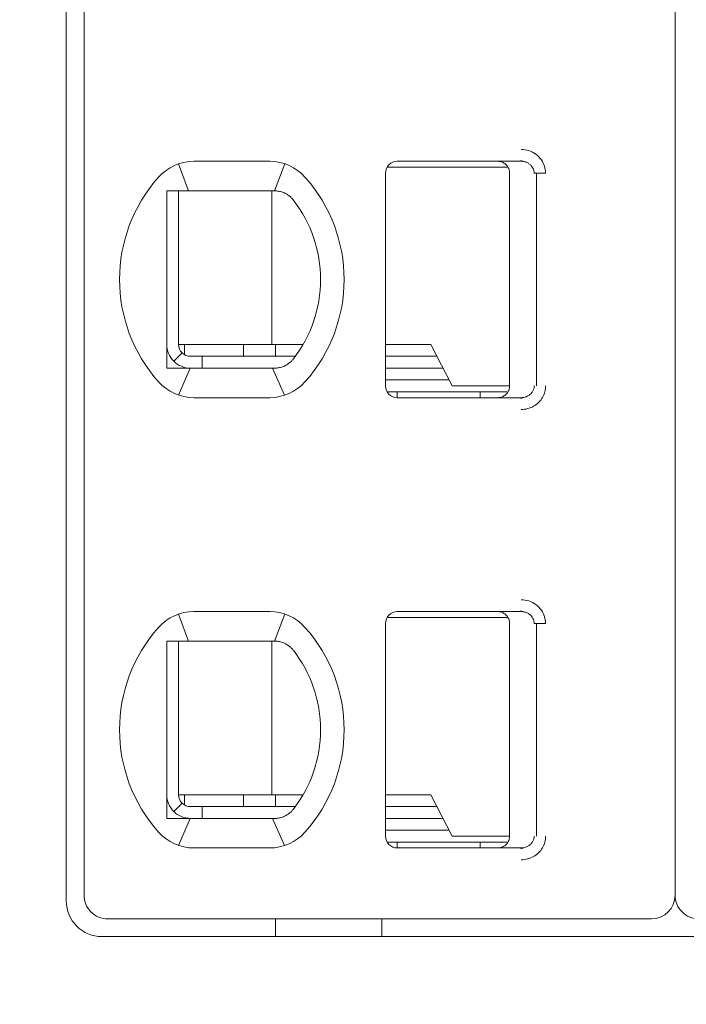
# Model space of a CAD drawing. Header units: millimetres. Extents: x -1114 to 1396, y -630 to 631.
# Tile 719 of 780: x 428 to 434, y 465 to 473. Entities that reach past the tile are written whole.
import ezdxf

# ---------------------------------------------------------------- set-up
doc = ezdxf.new("R2010")
doc.units = ezdxf.units.MM
doc.header["$MEASUREMENT"] = 0

msp = doc.modelspace()

# ---------------------------------------------------------------- linework, layer by layer
at = {"lineweight": 18}
for points, knots in [([(1038.9843, -629.7647), (1038.9843, -629.7647), (-1111.4882, -629.7647), (-1111.4882, -629.7647), (-1111.4882, -629.7647), (-1111.4882, -629.7647), (-1111.4882, 630.7883), (-1111.4882, 630.7883), (-1111.4882, 630.7883), (-1111.4882, 630.7883), (1038.9843, 630.7883), (1038.9843, 630.7883)], [0, 0, 0, 0, 0.333333, 0.333333, 0.333333, 0.333333, 0.666667, 0.666667, 0.666667, 0.666667, 1, 1, 1, 1]), ([(432.4019, 472.1334), (432.4239, 472.1335), (432.445, 472.1303), (432.4661, 472.1235), (432.4661, 472.1235), (432.4872, 472.1167), (432.5083, 472.1065), (432.5268, 472.0928), (432.5268, 472.0928), (432.5454, 472.0792), (432.5615, 472.0623), (432.5737, 472.045), (432.5737, 472.045), (432.5859, 472.0278), (432.5942, 472.0103), (432.5999, 471.9918), (432.5999, 471.9918), (432.6056, 471.9732), (432.6088, 471.9537), (432.6089, 471.9334)], [0, 0, 0, 0, 0.2, 0.2, 0.2, 0.2, 0.4, 0.4, 0.4, 0.4, 0.6, 0.6, 0.6, 0.6, 0.8, 0.8, 0.8, 0.8, 1, 1, 1, 1]), ([(431.3544, 472.0334), (431.3279, 472.0334), (431.3025, 472.0228), (431.2837, 472.0041), (431.2837, 472.0041), (431.265, 471.9853), (431.2544, 471.9599), (431.2544, 471.9334)], [0, 0, 0, 0, 0.5, 0.5, 0.5, 0.5, 1, 1, 1, 1]), ([(431.3544, 472.0334), (431.3279, 472.0334), (431.3025, 472.0228), (431.2837, 472.0041), (431.2837, 472.0041), (431.265, 471.9853), (431.2544, 471.9599), (431.2544, 471.9334)], [0, 0, 0, 0, 0.5, 0.5, 0.5, 0.5, 1, 1, 1, 1]), ([(432.2044, 472.0334), (432.2149, 472.0334), (432.2254, 472.0317), (432.2354, 472.0285), (432.2354, 472.0285), (432.2454, 472.0252), (432.2548, 472.0204), (432.2633, 472.0142), (432.2633, 472.0142), (432.2718, 472.008), (432.2792, 472.0006), (432.2854, 471.9921), (432.2854, 471.9921), (432.2915, 471.9836), (432.2963, 471.9741), (432.2996, 471.9642), (432.2996, 471.9642), (432.3028, 471.9542), (432.3044, 471.9438), (432.3044, 471.9334)], [0, 0, 0, 0, 0.2, 0.2, 0.2, 0.2, 0.4, 0.4, 0.4, 0.4, 0.6, 0.6, 0.6, 0.6, 0.8, 0.8, 0.8, 0.8, 1, 1, 1, 1]), ([(432.4019, 472.0334), (432.4106, 472.0334), (432.4193, 472.0324), (432.4278, 472.0306), (432.4278, 472.0306), (432.4362, 472.0287), (432.4444, 472.026), (432.4521, 472.0225), (432.4521, 472.0225), (432.4597, 472.0189), (432.4668, 472.0146), (432.4734, 472.0096), (432.4734, 472.0096), (432.4796, 472.0048), (432.4852, 471.9994), (432.4901, 471.9935), (432.4901, 471.9935), (432.4947, 471.9881), (432.4986, 471.9822), (432.5018, 471.9759), (432.5018, 471.9759), (432.5051, 471.9697), (432.5076, 471.9631), (432.5094, 471.9563), (432.5094, 471.9563), (432.5113, 471.9488), (432.5123, 471.9411), (432.5123, 471.9334)], [0, 0, 0, 0, 0.142857, 0.142857, 0.142857, 0.142857, 0.285714, 0.285714, 0.285714, 0.285714, 0.428571, 0.428571, 0.428571, 0.428571, 0.571429, 0.571429, 0.571429, 0.571429, 0.714286, 0.714286, 0.714286, 0.714286, 0.857143, 0.857143, 0.857143, 0.857143, 1, 1, 1, 1]), ([(429.4044, 471.7834), (429.4112, 471.7834), (429.418, 471.7834), (429.4248, 471.7834), (429.4248, 471.7834), (429.4316, 471.7834), (429.4384, 471.7834), (429.4453, 471.7834), (429.4453, 471.7834), (429.4521, 471.7834), (429.459, 471.7834), (429.4659, 471.7834)], [0, 0, 0, 0, 0.333333, 0.333333, 0.333333, 0.333333, 0.666667, 0.666667, 0.666667, 0.666667, 1, 1, 1, 1]), ([(429.4044, 471.7834), (429.4044, 471.7324), (429.4044, 471.68), (429.4044, 471.625), (429.4044, 471.625), (429.4044, 471.5976), (429.4044, 471.5695), (429.4044, 471.5405), (429.4044, 471.5405), (429.4044, 471.5261), (429.4044, 471.5114), (429.4044, 471.4965), (429.4044, 471.4965), (429.4044, 471.4815), (429.4044, 471.4664), (429.4044, 471.451), (429.4044, 471.451), (429.4044, 471.4202), (429.4044, 471.3887), (429.4044, 471.356), (429.4044, 471.356), (429.4044, 471.3233), (429.4044, 471.2894), (429.4044, 471.2541), (429.4044, 471.2541), (429.4044, 471.2364), (429.4044, 471.2185), (429.4044, 471.2004), (429.4044, 471.2004), (429.4044, 471.1823), (429.4044, 471.164), (429.4044, 471.1455), (429.4044, 471.1455), (429.4044, 471.127), (429.4044, 471.1082), (429.4044, 471.0893), (429.4044, 471.0893), (429.4044, 471.0703), (429.4044, 471.0511), (429.4044, 471.032), (429.4044, 471.032), (429.4044, 470.994), (429.4044, 470.9565), (429.4044, 470.9194), (429.4044, 470.9194), (429.4044, 470.9101), (429.4044, 470.9009), (429.4044, 470.8917), (429.4044, 470.8917), (429.4044, 470.8825), (429.4044, 470.8733), (429.4044, 470.8641), (429.4044, 470.8641), (429.4044, 470.8459), (429.4044, 470.8281), (429.4044, 470.8106), (429.4044, 470.8106), (429.4044, 470.7757), (429.4044, 470.742), (429.4044, 470.7094), (429.4044, 470.7094), (429.4044, 470.6931), (429.4044, 470.677), (429.4044, 470.6611), (429.4044, 470.6611), (429.4044, 470.6453), (429.4044, 470.6296), (429.4044, 470.6143), (429.4044, 470.6143), (429.4044, 470.5836), (429.4044, 470.554), (429.4044, 470.5253), (429.4044, 470.5253), (429.4044, 470.4965), (429.4044, 470.4685), (429.4044, 470.4412), (429.4044, 470.4412), (429.4044, 470.3865), (429.4044, 470.3342), (429.4044, 470.2834)], [0, 0, 0, 0, 0.05, 0.05, 0.05, 0.05, 0.1, 0.1, 0.1, 0.1, 0.15, 0.15, 0.15, 0.15, 0.2, 0.2, 0.2, 0.2, 0.25, 0.25, 0.25, 0.25, 0.3, 0.3, 0.3, 0.3, 0.35, 0.35, 0.35, 0.35, 0.4, 0.4, 0.4, 0.4, 0.45, 0.45, 0.45, 0.45, 0.5, 0.5, 0.5, 0.5, 0.55, 0.55, 0.55, 0.55, 0.6, 0.6, 0.6, 0.6, 0.65, 0.65, 0.65, 0.65, 0.7, 0.7, 0.7, 0.7, 0.75, 0.75, 0.75, 0.75, 0.8, 0.8, 0.8, 0.8, 0.85, 0.85, 0.85, 0.85, 0.9, 0.9, 0.9, 0.9, 0.95, 0.95, 0.95, 0.95, 1, 1, 1, 1]), ([(429.6336, 471.7834), (429.6285, 471.7834), (429.6232, 471.7834), (429.618, 471.7834), (429.618, 471.7834), (429.6127, 471.7834), (429.6074, 471.7834), (429.602, 471.7834), (429.602, 471.7834), (429.5966, 471.7834), (429.5911, 471.7834), (429.5855, 471.7834), (429.5855, 471.7834), (429.5798, 471.7834), (429.574, 471.7834), (429.568, 471.7834), (429.568, 471.7834), (429.562, 471.7834), (429.5559, 471.7834), (429.5496, 471.7834), (429.5496, 471.7834), (429.5434, 471.7834), (429.5369, 471.7834), (429.5303, 471.7834), (429.5303, 471.7834), (429.5238, 471.7834), (429.517, 471.7834), (429.5101, 471.7834), (429.5101, 471.7834), (429.5031, 471.7834), (429.496, 471.7834), (429.4886, 471.7834), (429.4886, 471.7834), (429.4813, 471.7834), (429.4737, 471.7834), (429.4659, 471.7834)], [0, 0, 0, 0, 0.111111, 0.111111, 0.111111, 0.111111, 0.222222, 0.222222, 0.222222, 0.222222, 0.333333, 0.333333, 0.333333, 0.333333, 0.444444, 0.444444, 0.444444, 0.444444, 0.555556, 0.555556, 0.555556, 0.555556, 0.666667, 0.666667, 0.666667, 0.666667, 0.777778, 0.777778, 0.777778, 0.777778, 0.888889, 0.888889, 0.888889, 0.888889, 1, 1, 1, 1]), ([(430.3168, 471.7834), (430.3121, 471.7834), (430.3074, 471.7834), (430.3028, 471.7834), (430.3028, 471.7834), (430.2981, 471.7834), (430.2935, 471.7834), (430.2889, 471.7834), (430.2889, 471.7834), (430.2843, 471.7834), (430.2797, 471.7834), (430.2752, 471.7834)], [0, 0, 0, 0, 0.333333, 0.333333, 0.333333, 0.333333, 0.666667, 0.666667, 0.666667, 0.666667, 1, 1, 1, 1]), ([(430.4145, 471.7579), (430.4042, 471.7637), (430.3935, 471.7684), (430.3827, 471.7722), (430.3827, 471.7722), (430.3719, 471.776), (430.3609, 471.7788), (430.3499, 471.7806), (430.3499, 471.7806), (430.3389, 471.7825), (430.3278, 471.7834), (430.3168, 471.7834)], [0, 0, 0, 0, 0.333333, 0.333333, 0.333333, 0.333333, 0.666667, 0.666667, 0.666667, 0.666667, 1, 1, 1, 1]), ([(430.4751, 471.7056), (430.4699, 471.7124), (430.4641, 471.719), (430.4578, 471.7253), (430.4578, 471.7253), (430.4515, 471.7315), (430.4446, 471.7375), (430.4374, 471.7429), (430.4374, 471.7429), (430.4302, 471.7484), (430.4225, 471.7534), (430.4145, 471.7579)], [0, 0, 0, 0, 0.333333, 0.333333, 0.333333, 0.333333, 0.666667, 0.666667, 0.666667, 0.666667, 1, 1, 1, 1]), ([(429.4044, 470.4834), (429.4044, 470.4303), (429.4255, 470.3795), (429.463, 470.342), (429.463, 470.342), (429.5005, 470.3044), (429.5514, 470.2834), (429.6044, 470.2834)], [0, 0, 0, 0, 0.5, 0.5, 0.5, 0.5, 1, 1, 1, 1]), ([(429.5044, 470.4834), (429.5044, 470.4569), (429.515, 470.4314), (429.5337, 470.4127), (429.5337, 470.4127), (429.5525, 470.3939), (429.5779, 470.3834), (429.6044, 470.3834)], [0, 0, 0, 0, 0.5, 0.5, 0.5, 0.5, 1, 1, 1, 1]), ([(430.4145, 470.3088), (430.4044, 470.3032), (430.3939, 470.2985), (430.3831, 470.2947), (430.3831, 470.2947), (430.3724, 470.2909), (430.3614, 470.2881), (430.3503, 470.2862), (430.3503, 470.2862), (430.3393, 470.2843), (430.328, 470.2834), (430.3168, 470.2834)], [0, 0, 0, 0, 0.333333, 0.333333, 0.333333, 0.333333, 0.666667, 0.666667, 0.666667, 0.666667, 1, 1, 1, 1]), ([(430.4145, 470.3088), (430.4228, 470.3135), (430.4306, 470.3187), (430.4379, 470.3242), (430.4379, 470.3242), (430.4452, 470.3298), (430.452, 470.3357), (430.4582, 470.3419), (430.4582, 470.3419), (430.4644, 470.3481), (430.47, 470.3545), (430.4751, 470.3612)], [0, 0, 0, 0, 0.333333, 0.333333, 0.333333, 0.333333, 0.666667, 0.666667, 0.666667, 0.666667, 1, 1, 1, 1]), ([(429.4044, 470.2834), (429.4113, 470.2834), (429.4182, 470.2834), (429.425, 470.2834), (429.425, 470.2834), (429.4319, 470.2834), (429.4387, 470.2834), (429.4455, 470.2834), (429.4455, 470.2834), (429.4523, 470.2834), (429.4591, 470.2834), (429.4659, 470.2834)], [0, 0, 0, 0, 0.333333, 0.333333, 0.333333, 0.333333, 0.666667, 0.666667, 0.666667, 0.666667, 1, 1, 1, 1]), ([(429.4659, 470.2834), (429.4737, 470.2834), (429.4813, 470.2834), (429.4886, 470.2834), (429.4886, 470.2834), (429.496, 470.2834), (429.5031, 470.2834), (429.5101, 470.2834), (429.5101, 470.2834), (429.517, 470.2834), (429.5238, 470.2834), (429.5303, 470.2834), (429.5303, 470.2834), (429.5369, 470.2834), (429.5434, 470.2834), (429.5496, 470.2834), (429.5496, 470.2834), (429.5559, 470.2834), (429.562, 470.2834), (429.568, 470.2834), (429.568, 470.2834), (429.574, 470.2834), (429.5798, 470.2834), (429.5854, 470.2834), (429.5854, 470.2834), (429.5911, 470.2834), (429.5966, 470.2834), (429.602, 470.2834), (429.602, 470.2834), (429.6074, 470.2834), (429.6127, 470.2834), (429.618, 470.2834), (429.618, 470.2834), (429.6232, 470.2834), (429.6284, 470.2834), (429.6336, 470.2834)], [0, 0, 0, 0, 0.111111, 0.111111, 0.111111, 0.111111, 0.222222, 0.222222, 0.222222, 0.222222, 0.333333, 0.333333, 0.333333, 0.333333, 0.444444, 0.444444, 0.444444, 0.444444, 0.555556, 0.555556, 0.555556, 0.555556, 0.666667, 0.666667, 0.666667, 0.666667, 0.777778, 0.777778, 0.777778, 0.777778, 0.888889, 0.888889, 0.888889, 0.888889, 1, 1, 1, 1]), ([(430.2752, 470.2834), (430.2797, 470.2834), (430.2843, 470.2834), (430.2889, 470.2834), (430.2889, 470.2834), (430.2935, 470.2834), (430.2981, 470.2834), (430.3028, 470.2834), (430.3028, 470.2834), (430.3075, 470.2834), (430.3121, 470.2834), (430.3168, 470.2834)], [0, 0, 0, 0, 0.333333, 0.333333, 0.333333, 0.333333, 0.666667, 0.666667, 0.666667, 0.666667, 1, 1, 1, 1]), ([(431.2544, 470.1334), (431.2544, 470.1069), (431.265, 470.0814), (431.2837, 470.0627), (431.2837, 470.0627), (431.3025, 470.0439), (431.3279, 470.0334), (431.3544, 470.0334)], [0, 0, 0, 0, 0.5, 0.5, 0.5, 0.5, 1, 1, 1, 1]), ([(431.2544, 470.1334), (431.2544, 470.1069), (431.265, 470.0814), (431.2837, 470.0627), (431.2837, 470.0627), (431.3025, 470.0439), (431.3279, 470.0334), (431.3544, 470.0334)], [0, 0, 0, 0, 0.5, 0.5, 0.5, 0.5, 1, 1, 1, 1]), ([(432.3044, 470.1334), (432.3044, 470.1229), (432.3028, 470.1125), (432.2996, 470.1026), (432.2996, 470.1026), (432.2963, 470.0926), (432.2915, 470.0832), (432.2854, 470.0747), (432.2854, 470.0747), (432.2793, 470.0662), (432.2718, 470.0588), (432.2634, 470.0526), (432.2634, 470.0526), (432.255, 470.0465), (432.2455, 470.0416), (432.2355, 470.0383), (432.2355, 470.0383), (432.2255, 470.0351), (432.215, 470.0334), (432.2044, 470.0334)], [0, 0, 0, 0, 0.2, 0.2, 0.2, 0.2, 0.4, 0.4, 0.4, 0.4, 0.6, 0.6, 0.6, 0.6, 0.8, 0.8, 0.8, 0.8, 1, 1, 1, 1]), ([(432.5123, 470.1334), (432.5123, 470.1249), (432.5111, 470.1164), (432.5088, 470.1082), (432.5088, 470.1082), (432.5064, 470.1), (432.5029, 470.0922), (432.4984, 470.0849), (432.4984, 470.0849), (432.4939, 470.0774), (432.4883, 470.0705), (432.4818, 470.0644), (432.4818, 470.0644), (432.4752, 470.0581), (432.4677, 470.0527), (432.4597, 470.0482), (432.4597, 470.0482), (432.4511, 470.0434), (432.4419, 470.0397), (432.4323, 470.0373), (432.4323, 470.0373), (432.4224, 470.0347), (432.4121, 470.0334), (432.4019, 470.0334)], [0, 0, 0, 0, 0.166667, 0.166667, 0.166667, 0.166667, 0.333333, 0.333333, 0.333333, 0.333333, 0.5, 0.5, 0.5, 0.5, 0.666667, 0.666667, 0.666667, 0.666667, 0.833333, 0.833333, 0.833333, 0.833333, 1, 1, 1, 1]), ([(432.6089, 470.1334), (432.6089, 470.116), (432.6067, 470.0992), (432.6022, 470.0827), (432.6022, 470.0827), (432.5976, 470.0661), (432.5908, 470.0498), (432.5819, 470.0347), (432.5819, 470.0347), (432.5731, 470.0196), (432.5624, 470.0057), (432.5495, 469.9932), (432.5495, 469.9932), (432.5367, 469.9806), (432.5218, 469.9695), (432.5061, 469.9606), (432.5061, 469.9606), (432.4904, 469.9517), (432.4739, 469.945), (432.4565, 469.9405), (432.4565, 469.9405), (432.4392, 469.9359), (432.4209, 469.9336), (432.4019, 469.9334)], [0, 0, 0, 0, 0.166667, 0.166667, 0.166667, 0.166667, 0.333333, 0.333333, 0.333333, 0.333333, 0.5, 0.5, 0.5, 0.5, 0.666667, 0.666667, 0.666667, 0.666667, 0.833333, 0.833333, 0.833333, 0.833333, 1, 1, 1, 1]), ([(432.4019, 468.3234), (432.4239, 468.3235), (432.445, 468.3203), (432.4661, 468.3135), (432.4661, 468.3135), (432.4872, 468.3067), (432.5083, 468.2965), (432.5268, 468.2828), (432.5268, 468.2828), (432.5454, 468.2692), (432.5615, 468.2523), (432.5737, 468.235), (432.5737, 468.235), (432.5859, 468.2178), (432.5942, 468.2003), (432.5999, 468.1818), (432.5999, 468.1818), (432.6056, 468.1632), (432.6088, 468.1437), (432.6089, 468.1234)], [0, 0, 0, 0, 0.2, 0.2, 0.2, 0.2, 0.4, 0.4, 0.4, 0.4, 0.6, 0.6, 0.6, 0.6, 0.8, 0.8, 0.8, 0.8, 1, 1, 1, 1]), ([(431.3544, 468.2234), (431.3279, 468.2234), (431.3025, 468.2128), (431.2837, 468.1941), (431.2837, 468.1941), (431.265, 468.1753), (431.2544, 468.1499), (431.2544, 468.1234)], [0, 0, 0, 0, 0.5, 0.5, 0.5, 0.5, 1, 1, 1, 1]), ([(431.3544, 468.2234), (431.3279, 468.2234), (431.3025, 468.2128), (431.2837, 468.1941), (431.2837, 468.1941), (431.265, 468.1753), (431.2544, 468.1499), (431.2544, 468.1234)], [0, 0, 0, 0, 0.5, 0.5, 0.5, 0.5, 1, 1, 1, 1]), ([(432.2044, 468.2234), (432.2149, 468.2234), (432.2254, 468.2217), (432.2354, 468.2185), (432.2354, 468.2185), (432.2454, 468.2152), (432.2548, 468.2104), (432.2633, 468.2042), (432.2633, 468.2042), (432.2718, 468.198), (432.2792, 468.1906), (432.2854, 468.1821), (432.2854, 468.1821), (432.2915, 468.1736), (432.2963, 468.1641), (432.2996, 468.1542), (432.2996, 468.1542), (432.3028, 468.1442), (432.3044, 468.1338), (432.3044, 468.1234)], [0, 0, 0, 0, 0.2, 0.2, 0.2, 0.2, 0.4, 0.4, 0.4, 0.4, 0.6, 0.6, 0.6, 0.6, 0.8, 0.8, 0.8, 0.8, 1, 1, 1, 1]), ([(432.4019, 468.2234), (432.4106, 468.2234), (432.4193, 468.2224), (432.4278, 468.2206), (432.4278, 468.2206), (432.4362, 468.2187), (432.4444, 468.216), (432.4521, 468.2125), (432.4521, 468.2125), (432.4597, 468.2089), (432.4668, 468.2046), (432.4734, 468.1996), (432.4734, 468.1996), (432.4796, 468.1948), (432.4852, 468.1894), (432.4901, 468.1835), (432.4901, 468.1835), (432.4947, 468.1781), (432.4986, 468.1722), (432.5018, 468.1659), (432.5018, 468.1659), (432.5051, 468.1597), (432.5076, 468.1531), (432.5094, 468.1463), (432.5094, 468.1463), (432.5113, 468.1388), (432.5123, 468.1311), (432.5123, 468.1234)], [0, 0, 0, 0, 0.142857, 0.142857, 0.142857, 0.142857, 0.285714, 0.285714, 0.285714, 0.285714, 0.428571, 0.428571, 0.428571, 0.428571, 0.571429, 0.571429, 0.571429, 0.571429, 0.714286, 0.714286, 0.714286, 0.714286, 0.857143, 0.857143, 0.857143, 0.857143, 1, 1, 1, 1]), ([(429.4044, 467.9734), (429.4112, 467.9734), (429.418, 467.9734), (429.4248, 467.9734), (429.4248, 467.9734), (429.4316, 467.9734), (429.4384, 467.9734), (429.4453, 467.9734), (429.4453, 467.9734), (429.4521, 467.9734), (429.459, 467.9734), (429.4659, 467.9734)], [0, 0, 0, 0, 0.333333, 0.333333, 0.333333, 0.333333, 0.666667, 0.666667, 0.666667, 0.666667, 1, 1, 1, 1]), ([(429.4044, 467.9734), (429.4044, 467.9224), (429.4044, 467.87), (429.4044, 467.815), (429.4044, 467.815), (429.4044, 467.7876), (429.4044, 467.7595), (429.4044, 467.7305), (429.4044, 467.7305), (429.4044, 467.7161), (429.4044, 467.7014), (429.4044, 467.6865), (429.4044, 467.6865), (429.4044, 467.6715), (429.4044, 467.6564), (429.4044, 467.641), (429.4044, 467.641), (429.4044, 467.6102), (429.4044, 467.5787), (429.4044, 467.546), (429.4044, 467.546), (429.4044, 467.5133), (429.4044, 467.4794), (429.4044, 467.4441), (429.4044, 467.4441), (429.4044, 467.4264), (429.4044, 467.4085), (429.4044, 467.3904), (429.4044, 467.3904), (429.4044, 467.3723), (429.4044, 467.354), (429.4044, 467.3355), (429.4044, 467.3355), (429.4044, 467.317), (429.4044, 467.2982), (429.4044, 467.2793), (429.4044, 467.2793), (429.4044, 467.2603), (429.4044, 467.2411), (429.4044, 467.222), (429.4044, 467.222), (429.4044, 467.184), (429.4044, 467.1465), (429.4044, 467.1094), (429.4044, 467.1094), (429.4044, 467.1001), (429.4044, 467.0909), (429.4044, 467.0817), (429.4044, 467.0817), (429.4044, 467.0725), (429.4044, 467.0633), (429.4044, 467.0541), (429.4044, 467.0541), (429.4044, 467.0359), (429.4044, 467.0181), (429.4044, 467.0006), (429.4044, 467.0006), (429.4044, 466.9657), (429.4044, 466.932), (429.4044, 466.8994), (429.4044, 466.8994), (429.4044, 466.8831), (429.4044, 466.867), (429.4044, 466.8511), (429.4044, 466.8511), (429.4044, 466.8353), (429.4044, 466.8196), (429.4044, 466.8043), (429.4044, 466.8043), (429.4044, 466.7736), (429.4044, 466.744), (429.4044, 466.7153), (429.4044, 466.7153), (429.4044, 466.6865), (429.4044, 466.6585), (429.4044, 466.6312), (429.4044, 466.6312), (429.4044, 466.5765), (429.4044, 466.5242), (429.4044, 466.4734)], [0, 0, 0, 0, 0.05, 0.05, 0.05, 0.05, 0.1, 0.1, 0.1, 0.1, 0.15, 0.15, 0.15, 0.15, 0.2, 0.2, 0.2, 0.2, 0.25, 0.25, 0.25, 0.25, 0.3, 0.3, 0.3, 0.3, 0.35, 0.35, 0.35, 0.35, 0.4, 0.4, 0.4, 0.4, 0.45, 0.45, 0.45, 0.45, 0.5, 0.5, 0.5, 0.5, 0.55, 0.55, 0.55, 0.55, 0.6, 0.6, 0.6, 0.6, 0.65, 0.65, 0.65, 0.65, 0.7, 0.7, 0.7, 0.7, 0.75, 0.75, 0.75, 0.75, 0.8, 0.8, 0.8, 0.8, 0.85, 0.85, 0.85, 0.85, 0.9, 0.9, 0.9, 0.9, 0.95, 0.95, 0.95, 0.95, 1, 1, 1, 1]), ([(429.6336, 467.9734), (429.6285, 467.9734), (429.6232, 467.9734), (429.618, 467.9734), (429.618, 467.9734), (429.6127, 467.9734), (429.6074, 467.9734), (429.602, 467.9734), (429.602, 467.9734), (429.5966, 467.9734), (429.5911, 467.9734), (429.5855, 467.9734), (429.5855, 467.9734), (429.5798, 467.9734), (429.574, 467.9734), (429.568, 467.9734), (429.568, 467.9734), (429.562, 467.9734), (429.5559, 467.9734), (429.5496, 467.9734), (429.5496, 467.9734), (429.5434, 467.9734), (429.5369, 467.9734), (429.5303, 467.9734), (429.5303, 467.9734), (429.5238, 467.9734), (429.517, 467.9734), (429.5101, 467.9734), (429.5101, 467.9734), (429.5031, 467.9734), (429.496, 467.9734), (429.4886, 467.9734), (429.4886, 467.9734), (429.4813, 467.9734), (429.4737, 467.9734), (429.4659, 467.9734)], [0, 0, 0, 0, 0.111111, 0.111111, 0.111111, 0.111111, 0.222222, 0.222222, 0.222222, 0.222222, 0.333333, 0.333333, 0.333333, 0.333333, 0.444444, 0.444444, 0.444444, 0.444444, 0.555556, 0.555556, 0.555556, 0.555556, 0.666667, 0.666667, 0.666667, 0.666667, 0.777778, 0.777778, 0.777778, 0.777778, 0.888889, 0.888889, 0.888889, 0.888889, 1, 1, 1, 1]), ([(430.3168, 467.9734), (430.3121, 467.9734), (430.3074, 467.9734), (430.3028, 467.9734), (430.3028, 467.9734), (430.2981, 467.9734), (430.2935, 467.9734), (430.2889, 467.9734), (430.2889, 467.9734), (430.2843, 467.9734), (430.2797, 467.9734), (430.2752, 467.9734)], [0, 0, 0, 0, 0.333333, 0.333333, 0.333333, 0.333333, 0.666667, 0.666667, 0.666667, 0.666667, 1, 1, 1, 1]), ([(430.4145, 467.9479), (430.4042, 467.9537), (430.3935, 467.9584), (430.3827, 467.9622), (430.3827, 467.9622), (430.3719, 467.966), (430.3609, 467.9688), (430.3499, 467.9706), (430.3499, 467.9706), (430.3389, 467.9725), (430.3278, 467.9734), (430.3168, 467.9734)], [0, 0, 0, 0, 0.333333, 0.333333, 0.333333, 0.333333, 0.666667, 0.666667, 0.666667, 0.666667, 1, 1, 1, 1]), ([(430.4751, 467.8956), (430.4699, 467.9024), (430.4641, 467.909), (430.4578, 467.9153), (430.4578, 467.9153), (430.4515, 467.9215), (430.4446, 467.9275), (430.4374, 467.9329), (430.4374, 467.9329), (430.4302, 467.9384), (430.4225, 467.9434), (430.4145, 467.9479)], [0, 0, 0, 0, 0.333333, 0.333333, 0.333333, 0.333333, 0.666667, 0.666667, 0.666667, 0.666667, 1, 1, 1, 1]), ([(429.4044, 466.6734), (429.4044, 466.6203), (429.4255, 466.5695), (429.463, 466.532), (429.463, 466.532), (429.5005, 466.4944), (429.5514, 466.4734), (429.6044, 466.4734)], [0, 0, 0, 0, 0.5, 0.5, 0.5, 0.5, 1, 1, 1, 1]), ([(429.5044, 466.6734), (429.5044, 466.6469), (429.515, 466.6214), (429.5337, 466.6027), (429.5337, 466.6027), (429.5525, 466.5839), (429.5779, 466.5734), (429.6044, 466.5734)], [0, 0, 0, 0, 0.5, 0.5, 0.5, 0.5, 1, 1, 1, 1]), ([(430.4145, 466.4988), (430.4228, 466.5035), (430.4306, 466.5087), (430.4379, 466.5142), (430.4379, 466.5142), (430.4452, 466.5198), (430.452, 466.5257), (430.4582, 466.5319), (430.4582, 466.5319), (430.4644, 466.5381), (430.47, 466.5445), (430.4751, 466.5512)], [0, 0, 0, 0, 0.333333, 0.333333, 0.333333, 0.333333, 0.666667, 0.666667, 0.666667, 0.666667, 1, 1, 1, 1]), ([(429.4044, 466.4734), (429.4113, 466.4734), (429.4182, 466.4734), (429.425, 466.4734), (429.425, 466.4734), (429.4319, 466.4734), (429.4387, 466.4734), (429.4455, 466.4734), (429.4455, 466.4734), (429.4523, 466.4734), (429.4591, 466.4734), (429.4659, 466.4734)], [0, 0, 0, 0, 0.333333, 0.333333, 0.333333, 0.333333, 0.666667, 0.666667, 0.666667, 0.666667, 1, 1, 1, 1]), ([(429.4659, 466.4734), (429.4737, 466.4734), (429.4813, 466.4734), (429.4886, 466.4734), (429.4886, 466.4734), (429.496, 466.4734), (429.5031, 466.4734), (429.5101, 466.4734), (429.5101, 466.4734), (429.517, 466.4734), (429.5238, 466.4734), (429.5303, 466.4734), (429.5303, 466.4734), (429.5369, 466.4734), (429.5434, 466.4734), (429.5496, 466.4734), (429.5496, 466.4734), (429.5559, 466.4734), (429.562, 466.4734), (429.568, 466.4734), (429.568, 466.4734), (429.574, 466.4734), (429.5798, 466.4734), (429.5854, 466.4734), (429.5854, 466.4734), (429.5911, 466.4734), (429.5966, 466.4734), (429.602, 466.4734), (429.602, 466.4734), (429.6074, 466.4734), (429.6127, 466.4734), (429.618, 466.4734), (429.618, 466.4734), (429.6232, 466.4734), (429.6284, 466.4734), (429.6336, 466.4734)], [0, 0, 0, 0, 0.111111, 0.111111, 0.111111, 0.111111, 0.222222, 0.222222, 0.222222, 0.222222, 0.333333, 0.333333, 0.333333, 0.333333, 0.444444, 0.444444, 0.444444, 0.444444, 0.555556, 0.555556, 0.555556, 0.555556, 0.666667, 0.666667, 0.666667, 0.666667, 0.777778, 0.777778, 0.777778, 0.777778, 0.888889, 0.888889, 0.888889, 0.888889, 1, 1, 1, 1]), ([(430.2752, 466.4734), (430.2797, 466.4734), (430.2843, 466.4734), (430.2889, 466.4734), (430.2889, 466.4734), (430.2935, 466.4734), (430.2981, 466.4734), (430.3028, 466.4734), (430.3028, 466.4734), (430.3075, 466.4734), (430.3121, 466.4734), (430.3168, 466.4734)], [0, 0, 0, 0, 0.333333, 0.333333, 0.333333, 0.333333, 0.666667, 0.666667, 0.666667, 0.666667, 1, 1, 1, 1]), ([(430.4145, 466.4988), (430.4044, 466.4932), (430.3939, 466.4885), (430.3831, 466.4847), (430.3831, 466.4847), (430.3724, 466.4809), (430.3614, 466.4781), (430.3503, 466.4762), (430.3503, 466.4762), (430.3393, 466.4743), (430.328, 466.4734), (430.3168, 466.4734)], [0, 0, 0, 0, 0.333333, 0.333333, 0.333333, 0.333333, 0.666667, 0.666667, 0.666667, 0.666667, 1, 1, 1, 1]), ([(431.2544, 466.3234), (431.2544, 466.2969), (431.265, 466.2714), (431.2837, 466.2527), (431.2837, 466.2527), (431.3025, 466.2339), (431.3279, 466.2234), (431.3544, 466.2234)], [0, 0, 0, 0, 0.5, 0.5, 0.5, 0.5, 1, 1, 1, 1]), ([(431.2544, 466.3234), (431.2544, 466.2969), (431.265, 466.2714), (431.2837, 466.2527), (431.2837, 466.2527), (431.3025, 466.2339), (431.3279, 466.2234), (431.3544, 466.2234)], [0, 0, 0, 0, 0.5, 0.5, 0.5, 0.5, 1, 1, 1, 1]), ([(432.3044, 466.3234), (432.3044, 466.3129), (432.3028, 466.3025), (432.2996, 466.2926), (432.2996, 466.2926), (432.2963, 466.2826), (432.2915, 466.2732), (432.2854, 466.2647), (432.2854, 466.2647), (432.2793, 466.2562), (432.2718, 466.2488), (432.2634, 466.2426), (432.2634, 466.2426), (432.255, 466.2365), (432.2455, 466.2316), (432.2355, 466.2283), (432.2355, 466.2283), (432.2255, 466.2251), (432.215, 466.2234), (432.2044, 466.2234)], [0, 0, 0, 0, 0.2, 0.2, 0.2, 0.2, 0.4, 0.4, 0.4, 0.4, 0.6, 0.6, 0.6, 0.6, 0.8, 0.8, 0.8, 0.8, 1, 1, 1, 1]), ([(432.5123, 466.3234), (432.5123, 466.3149), (432.5111, 466.3064), (432.5088, 466.2982), (432.5088, 466.2982), (432.5064, 466.29), (432.5029, 466.2822), (432.4984, 466.2749), (432.4984, 466.2749), (432.4939, 466.2674), (432.4883, 466.2605), (432.4818, 466.2544), (432.4818, 466.2544), (432.4752, 466.2481), (432.4677, 466.2427), (432.4597, 466.2382), (432.4597, 466.2382), (432.4511, 466.2334), (432.4419, 466.2297), (432.4323, 466.2273), (432.4323, 466.2273), (432.4224, 466.2247), (432.4121, 466.2234), (432.4019, 466.2234)], [0, 0, 0, 0, 0.166667, 0.166667, 0.166667, 0.166667, 0.333333, 0.333333, 0.333333, 0.333333, 0.5, 0.5, 0.5, 0.5, 0.666667, 0.666667, 0.666667, 0.666667, 0.833333, 0.833333, 0.833333, 0.833333, 1, 1, 1, 1]), ([(432.6089, 466.3234), (432.6089, 466.306), (432.6067, 466.2892), (432.6022, 466.2727), (432.6022, 466.2727), (432.5976, 466.2561), (432.5908, 466.2398), (432.5819, 466.2247), (432.5819, 466.2247), (432.5731, 466.2096), (432.5624, 466.1957), (432.5495, 466.1832), (432.5495, 466.1832), (432.5367, 466.1706), (432.5218, 466.1595), (432.5061, 466.1506), (432.5061, 466.1506), (432.4904, 466.1417), (432.4739, 466.135), (432.4565, 466.1305), (432.4565, 466.1305), (432.4392, 466.1259), (432.4209, 466.1236), (432.4019, 466.1234)], [0, 0, 0, 0, 0.166667, 0.166667, 0.166667, 0.166667, 0.333333, 0.333333, 0.333333, 0.333333, 0.5, 0.5, 0.5, 0.5, 0.666667, 0.666667, 0.666667, 0.666667, 0.833333, 0.833333, 0.833333, 0.833333, 1, 1, 1, 1]), ([(428.7044, 465.8234), (428.7044, 465.7703), (428.7255, 465.7195), (428.763, 465.682), (428.763, 465.682), (428.8005, 465.6444), (428.8514, 465.6234), (428.9044, 465.6234)], [0, 0, 0, 0, 0.5, 0.5, 0.5, 0.5, 1, 1, 1, 1]), ([(433.7044, 465.8234), (433.7044, 465.7703), (433.7255, 465.7195), (433.763, 465.682), (433.763, 465.682), (433.8005, 465.6444), (433.8514, 465.6234), (433.9044, 465.6234)], [0, 0, 0, 0, 0.5, 0.5, 0.5, 0.5, 1, 1, 1, 1]), ([(428.5544, 465.7734), (428.5544, 465.6938), (428.586, 465.6175), (428.6423, 465.5612), (428.6423, 465.5612), (428.6986, 465.505), (428.7749, 465.4734), (428.8544, 465.4734)], [0, 0, 0, 0, 0.5, 0.5, 0.5, 0.5, 1, 1, 1, 1])]:
    msp.add_open_spline(points, degree=3, knots=knots, dxfattribs=at)
for points in [[(428.5544, 465.7734), (428.5544, 465.7734), (428.5544, 476.2934), (428.5544, 476.2934)], [(428.7044, 476.2434), (428.7044, 476.2434), (428.7044, 465.8234), (428.7044, 465.8234)], [(433.7044, 476.2434), (433.7044, 476.2434), (433.7044, 465.8234), (433.7044, 465.8234)], [(433.7044, 476.2434), (433.7044, 476.2434), (433.7044, 465.8234), (433.7044, 465.8234)], [(432.4008, 472.0403), (432.4008, 472.0403), (432.4444, 472.0256), (432.4444, 472.0256)], [(429.6336, 472.0334), (429.5198, 472.0334), (429.4113, 471.9849), (429.3355, 471.9)], [(429.6336, 472.0334), (429.5198, 472.0334), (429.4113, 471.9849), (429.3355, 471.9)], [(429.5028, 472.0114), (429.5028, 472.0114), (429.5873, 471.7834), (429.5873, 471.7834)], [(429.6336, 472.0334), (429.6336, 472.0334), (430.2752, 472.0334), (430.2752, 472.0334)], [(429.6336, 472.0334), (429.6336, 472.0334), (430.2752, 472.0334), (430.2752, 472.0334)], [(430.5734, 471.9), (430.4975, 471.9849), (430.3891, 472.0334), (430.2752, 472.0334)], [(430.5734, 471.9), (430.4975, 471.9849), (430.3891, 472.0334), (430.2752, 472.0334)], [(430.3161, 471.7834), (430.3161, 471.7834), (430.4016, 472.0129), (430.4016, 472.0129)], [(431.9353, 471.9834), (431.9353, 471.9834), (431.2678, 471.9834), (431.2678, 471.9834)], [(431.3544, 472.0334), (431.3544, 472.0334), (432.4019, 472.0334), (432.4019, 472.0334)], [(431.3544, 472.0334), (431.3544, 472.0334), (432.4019, 472.0334), (432.4019, 472.0334)], [(432.2846, 471.9834), (432.2846, 471.9834), (431.9353, 471.9834), (431.9353, 471.9834)], [(429.3355, 471.9), (428.8941, 471.4066), (428.8941, 470.6602), (429.3355, 470.1667)], [(429.3355, 471.9), (428.8941, 471.4066), (428.8941, 470.6602), (429.3355, 470.1667)], [(430.5734, 470.1667), (431.0148, 470.6602), (431.0148, 471.4066), (430.5734, 471.9)], [(430.5734, 470.1667), (431.0148, 470.6602), (431.0148, 471.4066), (430.5734, 471.9)], [(431.2544, 470.1334), (431.2544, 470.1334), (431.2544, 471.9334), (431.2544, 471.9334)], [(431.2544, 470.1334), (431.2544, 470.1334), (431.2544, 471.9334), (431.2544, 471.9334)], [(432.3044, 470.1334), (432.3044, 470.1334), (432.3044, 471.9334), (432.3044, 471.9334)], [(432.5123, 471.9334), (432.5123, 471.9334), (432.6089, 471.9334), (432.6089, 471.9334)], [(432.5322, 470.1334), (432.5322, 470.1334), (432.5322, 471.9334), (432.5322, 471.9334)], [(429.5044, 471.7834), (429.5044, 471.7834), (429.5044, 470.4834), (429.5044, 470.4834)], [(430.2752, 471.7834), (430.2752, 471.7834), (429.6336, 471.7834), (429.6336, 471.7834)], [(430.2935, 471.7834), (430.2935, 471.7834), (430.2935, 470.4834), (430.2935, 470.4834)], [(430.7044, 471.0334), (430.7044, 471.2766), (430.6238, 471.513), (430.4751, 471.7056)], [(430.4751, 470.3612), (430.6238, 470.5537), (430.7044, 470.7901), (430.7044, 471.0334)], [(429.5044, 470.4834), (429.5044, 470.4834), (430.2639, 470.4834), (430.2639, 470.4834)], [(429.5544, 470.3968), (429.5544, 470.3968), (429.5544, 470.4834), (429.5544, 470.4834)], [(430.0544, 470.3834), (430.0544, 470.3834), (430.0544, 470.4834), (430.0544, 470.4834)], [(430.2639, 470.4834), (430.2639, 470.4834), (430.3147, 470.4834), (430.3147, 470.4834)], [(430.5571, 470.4834), (430.5571, 470.4834), (430.3147, 470.4834), (430.3147, 470.4834)], [(430.3239, 470.4833), (430.3239, 470.4833), (430.3239, 470.3832), (430.3239, 470.3832)], [(431.6387, 470.4834), (431.6387, 470.4834), (431.2544, 470.4834), (431.2544, 470.4834)], [(431.8193, 470.1334), (431.8193, 470.1334), (431.6387, 470.4834), (431.6387, 470.4834)], [(429.5337, 470.4127), (429.5337, 470.4127), (429.463, 470.342), (429.463, 470.342)], [(429.7044, 470.3834), (429.7044, 470.3834), (429.6044, 470.3834), (429.6044, 470.3834)], [(429.7044, 470.3834), (429.7044, 470.3834), (429.7044, 470.2834), (429.7044, 470.2834)], [(429.7044, 470.3834), (429.7044, 470.3834), (430.4918, 470.3834), (430.4918, 470.3834)], [(431.2544, 470.3834), (431.2544, 470.3834), (431.6903, 470.3834), (431.6903, 470.3834)], [(429.5038, 470.055), (429.5038, 470.055), (429.6012, 470.2834), (429.6012, 470.2834)], [(429.6336, 470.2834), (429.6336, 470.2834), (430.2752, 470.2834), (430.2752, 470.2834)], [(430.3995, 470.0532), (430.3995, 470.0532), (430.2983, 470.2834), (430.2983, 470.2834)], [(431.7419, 470.2834), (431.7419, 470.2834), (431.2545, 470.2834), (431.2545, 470.2834)], [(429.3355, 470.1667), (429.4113, 470.0819), (429.5198, 470.0334), (429.6336, 470.0334)], [(429.3355, 470.1667), (429.4113, 470.0819), (429.5198, 470.0334), (429.6336, 470.0334)], [(430.2752, 470.0334), (430.3891, 470.0334), (430.4975, 470.0819), (430.5734, 470.1667)], [(430.2752, 470.0334), (430.3891, 470.0334), (430.4975, 470.0819), (430.5734, 470.1667)], [(431.7935, 470.1834), (431.7935, 470.1834), (431.2545, 470.1834), (431.2545, 470.1834)], [(431.8193, 470.1334), (431.8193, 470.1334), (431.9353, 470.1334), (431.9353, 470.1334)], [(431.9353, 470.1334), (431.9353, 470.1334), (432.2978, 470.1334), (432.2978, 470.1334)], [(432.281, 470.0834), (432.281, 470.0834), (431.2678, 470.0834), (431.2678, 470.0834)], [(431.3544, 470.0334), (431.3544, 470.0334), (431.3544, 470.0834), (431.3544, 470.0834)], [(432.0544, 470.0834), (432.0544, 470.0834), (432.0544, 470.0334), (432.0544, 470.0334)], [(429.6336, 470.0334), (429.6336, 470.0334), (430.2752, 470.0334), (430.2752, 470.0334)], [(430.2752, 470.0334), (430.2752, 470.0334), (429.6336, 470.0334), (429.6336, 470.0334)], [(431.3544, 470.0334), (431.3544, 470.0334), (432.4019, 470.0334), (432.4019, 470.0334)], [(431.3544, 470.0334), (431.3544, 470.0334), (432.4019, 470.0334), (432.4019, 470.0334)], [(432.4241, 470.0355), (432.4241, 470.0355), (432.4008, 470.0265), (432.4008, 470.0265)], [(432.4019, 470.0266), (432.4019, 470.0266), (432.4019, 470.0334), (432.4019, 470.0334)], [(429.6336, 468.2234), (429.5198, 468.2234), (429.4113, 468.1749), (429.3355, 468.09)], [(429.6336, 468.2234), (429.5198, 468.2234), (429.4113, 468.1749), (429.3355, 468.09)], [(429.6336, 468.2234), (429.6336, 468.2234), (430.2752, 468.2234), (430.2752, 468.2234)], [(429.6336, 468.2234), (429.6336, 468.2234), (430.2752, 468.2234), (430.2752, 468.2234)], [(430.5734, 468.09), (430.4975, 468.1749), (430.3891, 468.2234), (430.2752, 468.2234)], [(430.5734, 468.09), (430.4975, 468.1749), (430.3891, 468.2234), (430.2752, 468.2234)], [(431.3544, 468.2234), (431.3544, 468.2234), (432.4019, 468.2234), (432.4019, 468.2234)], [(431.3544, 468.2234), (431.3544, 468.2234), (432.4019, 468.2234), (432.4019, 468.2234)], [(432.4008, 468.2303), (432.4008, 468.2303), (432.4444, 468.2156), (432.4444, 468.2156)], [(429.5028, 468.2014), (429.5028, 468.2014), (429.5873, 467.9734), (429.5873, 467.9734)], [(430.4016, 468.2029), (430.4016, 468.2029), (430.3161, 467.9734), (430.3161, 467.9734)], [(431.2544, 466.3234), (431.2544, 466.3234), (431.2544, 468.1234), (431.2544, 468.1234)], [(431.2544, 466.3234), (431.2544, 466.3234), (431.2544, 468.1234), (431.2544, 468.1234)], [(431.9353, 468.1734), (431.9353, 468.1734), (431.2678, 468.1734), (431.2678, 468.1734)], [(432.2846, 468.1734), (432.2846, 468.1734), (431.9353, 468.1734), (431.9353, 468.1734)], [(432.3044, 466.3234), (432.3044, 466.3234), (432.3044, 468.1234), (432.3044, 468.1234)], [(432.5123, 468.1234), (432.5123, 468.1234), (432.6089, 468.1234), (432.6089, 468.1234)], [(432.5322, 466.3234), (432.5322, 466.3234), (432.5322, 468.1234), (432.5322, 468.1234)], [(429.3355, 468.09), (428.8941, 467.5966), (428.8941, 466.8502), (429.3355, 466.3567)], [(429.3355, 468.09), (428.8941, 467.5966), (428.8941, 466.8502), (429.3355, 466.3567)], [(430.5734, 466.3567), (431.0148, 466.8502), (431.0148, 467.5966), (430.5734, 468.09)], [(430.5734, 466.3567), (431.0148, 466.8502), (431.0148, 467.5966), (430.5734, 468.09)], [(429.5044, 467.9734), (429.5044, 467.9734), (429.5044, 466.6734), (429.5044, 466.6734)], [(430.2752, 467.9734), (430.2752, 467.9734), (429.6336, 467.9734), (429.6336, 467.9734)], [(430.2935, 467.9734), (430.2935, 467.9734), (430.2935, 466.6734), (430.2935, 466.6734)], [(430.7044, 467.2234), (430.7044, 467.4666), (430.6238, 467.703), (430.4751, 467.8956)], [(430.4751, 466.5512), (430.6238, 466.7437), (430.7044, 466.9801), (430.7044, 467.2234)], [(429.5044, 466.6734), (429.5044, 466.6734), (430.2639, 466.6734), (430.2639, 466.6734)], [(429.5544, 466.5868), (429.5544, 466.5868), (429.5544, 466.6734), (429.5544, 466.6734)], [(430.0544, 466.5734), (430.0544, 466.5734), (430.0544, 466.6734), (430.0544, 466.6734)], [(430.2639, 466.6734), (430.2639, 466.6734), (430.3147, 466.6734), (430.3147, 466.6734)], [(430.5571, 466.6734), (430.5571, 466.6734), (430.3147, 466.6734), (430.3147, 466.6734)], [(430.3239, 466.6731), (430.3239, 466.6731), (430.3239, 466.5733), (430.3239, 466.5733)], [(431.6387, 466.6734), (431.6387, 466.6734), (431.2544, 466.6734), (431.2544, 466.6734)], [(431.8193, 466.3234), (431.8193, 466.3234), (431.6387, 466.6734), (431.6387, 466.6734)], [(429.5337, 466.6027), (429.5337, 466.6027), (429.463, 466.532), (429.463, 466.532)], [(429.7044, 466.5734), (429.7044, 466.5734), (429.6044, 466.5734), (429.6044, 466.5734)], [(429.7044, 466.5734), (429.7044, 466.5734), (429.7044, 466.4734), (429.7044, 466.4734)], [(429.7044, 466.5734), (429.7044, 466.5734), (430.4918, 466.5734), (430.4918, 466.5734)], [(431.2544, 466.5734), (431.2544, 466.5734), (431.6903, 466.5734), (431.6903, 466.5734)], [(429.5038, 466.245), (429.5038, 466.245), (429.6012, 466.4734), (429.6012, 466.4734)], [(429.6336, 466.4734), (429.6336, 466.4734), (430.2752, 466.4734), (430.2752, 466.4734)], [(430.3995, 466.2432), (430.3995, 466.2432), (430.2983, 466.4734), (430.2983, 466.4734)], [(431.7419, 466.4734), (431.7419, 466.4734), (431.2545, 466.4734), (431.2545, 466.4734)], [(431.7935, 466.3734), (431.7935, 466.3734), (431.2545, 466.3734), (431.2545, 466.3734)], [(429.3355, 466.3567), (429.4113, 466.2719), (429.5198, 466.2234), (429.6336, 466.2234)], [(429.3355, 466.3567), (429.4113, 466.2719), (429.5198, 466.2234), (429.6336, 466.2234)], [(430.2752, 466.2234), (430.3891, 466.2234), (430.4975, 466.2719), (430.5734, 466.3567)], [(430.2752, 466.2234), (430.3891, 466.2234), (430.4975, 466.2719), (430.5734, 466.3567)], [(431.8193, 466.3234), (431.8193, 466.3234), (431.9353, 466.3234), (431.9353, 466.3234)], [(431.9353, 466.3234), (431.9353, 466.3234), (432.2978, 466.3234), (432.2978, 466.3234)], [(429.6336, 466.2234), (429.6336, 466.2234), (430.2752, 466.2234), (430.2752, 466.2234)], [(430.2752, 466.2234), (430.2752, 466.2234), (429.6336, 466.2234), (429.6336, 466.2234)], [(432.281, 466.2734), (432.281, 466.2734), (431.2678, 466.2734), (431.2678, 466.2734)], [(431.3544, 466.2234), (431.3544, 466.2234), (431.3544, 466.2734), (431.3544, 466.2734)], [(431.3544, 466.2234), (431.3544, 466.2234), (432.4019, 466.2234), (432.4019, 466.2234)], [(431.3544, 466.2234), (431.3544, 466.2234), (432.4019, 466.2234), (432.4019, 466.2234)], [(432.0544, 466.2734), (432.0544, 466.2734), (432.0544, 466.2234), (432.0544, 466.2234)], [(432.4241, 466.2255), (432.4241, 466.2255), (432.4008, 466.2165), (432.4008, 466.2165)], [(432.4019, 466.2166), (432.4019, 466.2166), (432.4019, 466.2234), (432.4019, 466.2234)], [(433.5044, 465.6234), (433.6149, 465.6234), (433.7044, 465.7129), (433.7044, 465.8234)], [(428.9044, 465.6234), (428.9044, 465.6234), (433.5044, 465.6234), (433.5044, 465.6234)], [(430.3239, 465.6236), (430.3239, 465.6236), (430.3239, 465.4736), (430.3239, 465.4736)], [(431.2239, 465.4732), (431.2239, 465.4732), (431.2239, 465.6233), (431.2239, 465.6233)], [(468.5544, 465.4734), (468.5544, 465.4734), (428.8544, 465.4734), (428.8544, 465.4734)]]:
    msp.add_open_spline(points, degree=3, dxfattribs=at)

doc.saveas('drawing.dxf')
